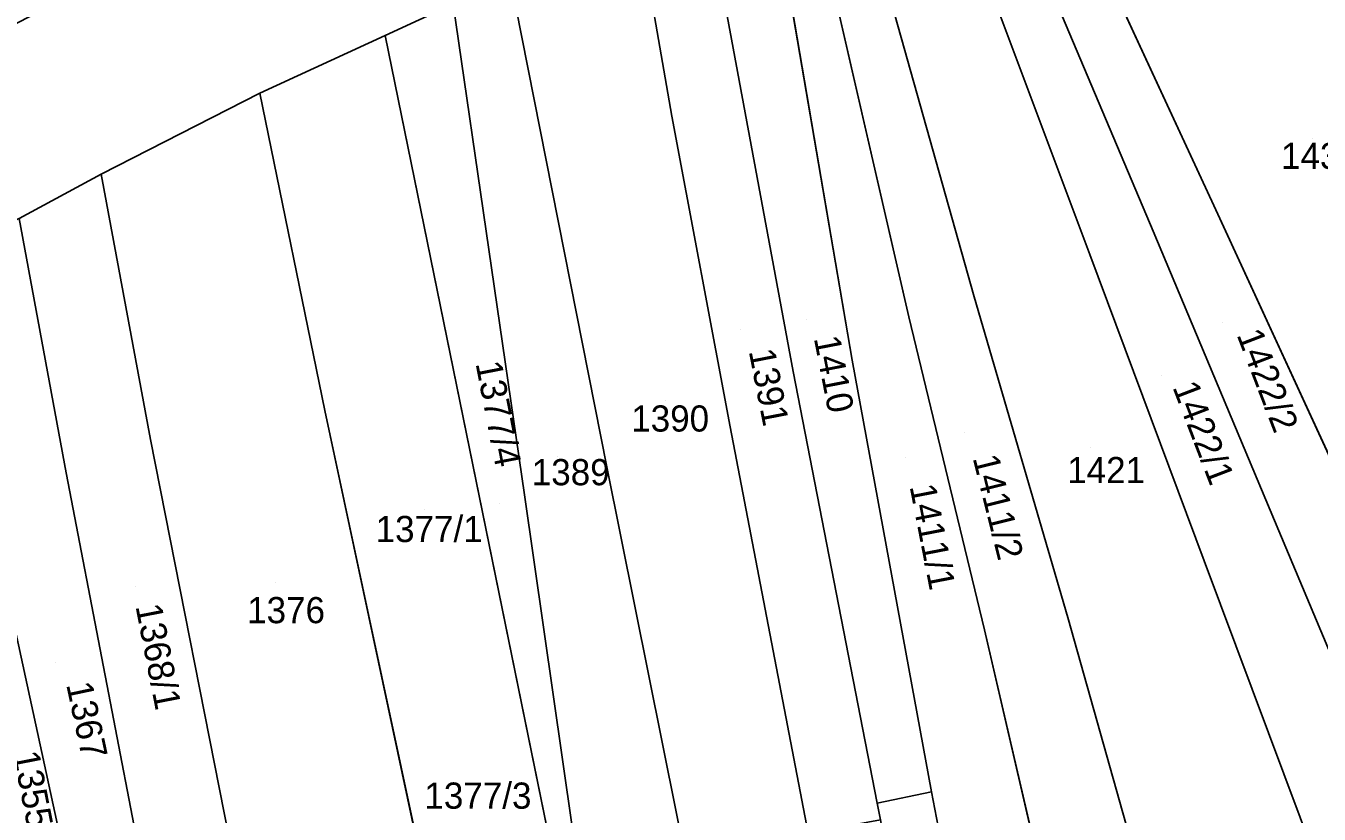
# Model space of a CAD drawing. Extents: x -263943 to -261149, y -1236934 to -1230686.
# Drawn here: x -262965.3 to -262866.5, y -1235234.3 to -1235174.1 of the extents above; entities that cross this region are included whole.
import ezdxf

# ---------------------------------------------------------------- set-up
doc = ezdxf.new("R2010")
doc.units = 0
for name, color, linetype in [('body_kn', 7, 'Continuous'), ('kladpar_druhypozemkov', 7, 'Continuous'), ('kladpar_hranice', 7, 'Continuous'), ('kladpar_parcelnecisla', 7, 'Continuous'), ('kladpar_plochy', 7, 'Continuous'), ('zuob_linie', 7, 'Continuous'), ('zuob_plochy', 7, 'Continuous')]:
    doc.layers.add(name, color=color, linetype=linetype)

msp = doc.modelspace()

# ---------------------------------------------------------------- linework, layer by layer
at = {"layer": 'body_kn'}
for p, q in [((-262937.88, -1235174.85), (-262937.88, -1235174.85)), ((-262947.44, -1235179.25), (-262947.44, -1235179.25)), ((-262915.95, -1235181.01), (-262915.95, -1235181.01)), ((-262959.57, -1235185.45), (-262959.57, -1235185.45)), ((-262874.53, -1235187.85), (-262874.53, -1235187.85)), ((-262879.19, -1235189.8), (-262879.19, -1235189.8)), ((-262884.03, -1235191.59), (-262884.03, -1235191.59)), ((-262892.85, -1235194.82), (-262892.85, -1235194.82)), ((-262897.86, -1235196.35), (-262897.86, -1235196.35)), ((-262902.18, -1235199.66), (-262902.18, -1235199.66)), ((-262906.68, -1235200.51), (-262906.68, -1235200.51)), ((-262906.68, -1235200.51), (-262906.68, -1235200.51)), ((-262942.49, -1235203.5), (-262942.49, -1235203.5)), ((-262911.51, -1235204.75), (-262911.51, -1235204.75)), ((-262955.81, -1235205.72), (-262955.81, -1235205.72)), ((-262920.93, -1235207.81), (-262920.93, -1235207.81)), ((-262962.26, -1235208.26), (-262962.26, -1235208.26)), ((-262927.21, -1235209.94), (-262927.21, -1235209.94)), ((-262869.58, -1235212.69), (-262869.58, -1235212.69)), ((-262869.58, -1235212.69), (-262869.58, -1235212.69)), ((-262875.27, -1235214.98), (-262875.27, -1235214.98)), ((-262875.27, -1235214.98), (-262875.27, -1235214.98)), ((-262885.7, -1235219.32), (-262885.7, -1235219.32)), ((-262892.06, -1235220.25), (-262892.06, -1235220.25)), ((-262896.12, -1235232.64), (-262896.12, -1235232.64)), ((-262900.28, -1235233.49), (-262900.28, -1235233.49))]:
    msp.add_line(p, q, dxfattribs=at)
at = {"layer": 'kladpar_druhypozemkov'}
for p, q in [((-262866.97, -1235182.75), (-262866.97, -1235182.75)), ((-262905.67, -1235196.55), (-262905.67, -1235196.55)), ((-262873.87, -1235196.75), (-262873.87, -1235196.75)), ((-262910.73, -1235197.31), (-262910.73, -1235197.31)), ((-262878.57, -1235200.85), (-262878.57, -1235200.85)), ((-262916.43, -1235202.71), (-262916.43, -1235202.71)), ((-262893.57, -1235205.15), (-262893.57, -1235205.15)), ((-262924.73, -1235207.01), (-262924.73, -1235207.01)), ((-262898.07, -1235207.06), (-262898.07, -1235207.06)), ((-262883.97, -1235206.35), (-262883.97, -1235206.35)), ((-262934.86, -1235211.05), (-262934.86, -1235211.05)), ((-262929.14, -1235210.62), (-262929.14, -1235210.62)), ((-262956.96, -1235216.92), (-262956.96, -1235216.92)), ((-262946.26, -1235216.65), (-262946.26, -1235216.65)), ((-262963.06, -1235222.75), (-262963.06, -1235222.75))]:
    msp.add_line(p, q, dxfattribs=at)
at = {"layer": 'kladpar_hranice'}
for points in [[(-262827.04, -1235120.76), (-262841.55, -1235127.8), (-262851.9, -1235132.72), (-262862.76, -1235137.9), (-262876.68, -1235145.2), (-262890.93, -1235152.5), (-262894.15, -1235154.37), (-262897.38, -1235155.9), (-262903.06, -1235158.61), (-262906.2, -1235160.06), (-262908.75, -1235161.24), (-262913.58, -1235163.45), (-262918.59, -1235165.91), (-262928.35, -1235170.33), (-262932.67, -1235172.45), (-262937.88, -1235174.85), (-262947.44, -1235179.25), (-262959.57, -1235185.45), (-262965.85, -1235188.84)], [(-262859.82, -1235219.8), (-262874.53, -1235187.85), (-262890.93, -1235152.5), (-262876.68, -1235145.2), (-262871.83, -1235155.88), (-262867.08, -1235165.97), (-262854.72, -1235192.37), (-262848.35, -1235205.97), (-262845.06, -1235213.01)], [(-262869.58, -1235212.69), (-262879.19, -1235189.8), (-262894.15, -1235154.37), (-262890.93, -1235152.5), (-262874.53, -1235187.85), (-262859.82, -1235219.8), (-262850.8, -1235239.21), (-262857.41, -1235241.68), (-262869.58, -1235212.69)], [(-262875.27, -1235214.98), (-262884.03, -1235191.59), (-262897.38, -1235155.9), (-262894.15, -1235154.37), (-262879.19, -1235189.8), (-262869.58, -1235212.69), (-262857.41, -1235241.68), (-262864.28, -1235244.4), (-262875.27, -1235214.98)], [(-262873.68, -1235261.11), (-262877.16, -1235249.46), (-262878.03, -1235246.53), (-262885.7, -1235219.32), (-262892.85, -1235194.82), (-262903.06, -1235158.61), (-262897.38, -1235155.9), (-262884.03, -1235191.59), (-262875.27, -1235214.98), (-262864.28, -1235244.4), (-262860.11, -1235255.33), (-262873.68, -1235261.11)], [(-262883.95, -1235248.5), (-262885.41, -1235248.99), (-262892.06, -1235220.25), (-262897.86, -1235196.35), (-262906.2, -1235160.06), (-262903.06, -1235158.61), (-262892.85, -1235194.82), (-262885.7, -1235219.32), (-262878.03, -1235246.53), (-262878.69, -1235246.75), (-262883.95, -1235248.5)], [(-262892.27, -1235254.43), (-262892.5, -1235253.11), (-262893.01, -1235250.21), (-262895.61, -1235235.27), (-262896.12, -1235232.64), (-262902.18, -1235199.66), (-262908.75, -1235161.24), (-262906.2, -1235160.06), (-262897.86, -1235196.35), (-262892.06, -1235220.25), (-262885.41, -1235248.99), (-262884.64, -1235251.79), (-262887.54, -1235252.79), (-262892.27, -1235254.43)], [(-262906.68, -1235200.51), (-262913.58, -1235163.45), (-262908.75, -1235161.24), (-262902.18, -1235199.66), (-262896.12, -1235232.64), (-262900.28, -1235233.49), (-262906.68, -1235200.51)], [(-262905.54, -1235235.78), (-262911.51, -1235204.75), (-262915.95, -1235181.01), (-262918.59, -1235165.91), (-262913.58, -1235163.45), (-262906.68, -1235200.51), (-262900.28, -1235233.49), (-262900.02, -1235234.76), (-262905.54, -1235235.78)], [(-262905.54, -1235235.78), (-262905.45, -1235237.31), (-262906.54, -1235245.62), (-262913.08, -1235246.95), (-262913.5, -1235244.69), (-262914.53, -1235239.61), (-262920.93, -1235207.81), (-262928.35, -1235170.33), (-262918.59, -1235165.91), (-262915.95, -1235181.01), (-262911.51, -1235204.75), (-262905.54, -1235235.78)], [(-262918.77, -1235241.65), (-262919.19, -1235242.58), (-262919.87, -1235243.6), (-262920.97, -1235244.28), (-262922.24, -1235244.6), (-262922.84, -1235240.46), (-262927.21, -1235209.94), (-262932.67, -1235172.45), (-262928.35, -1235170.33), (-262920.93, -1235207.81), (-262914.53, -1235239.61), (-262918.68, -1235240.71), (-262918.77, -1235241.65)], [(-262924.41, -1235240.71), (-262937.88, -1235174.85), (-262932.67, -1235172.45), (-262927.21, -1235209.94), (-262922.84, -1235240.46), (-262924.41, -1235240.71)], [(-262933.78, -1235244.2), (-262942.49, -1235203.5), (-262947.44, -1235179.25), (-262937.88, -1235174.85), (-262924.41, -1235240.71), (-262931.41, -1235241.83)], [(-262937.16, -1235260.06), (-262944.8, -1235258.38), (-262947.53, -1235248.03), (-262949.41, -1235238.11), (-262955.81, -1235205.72), (-262959.57, -1235185.45), (-262947.44, -1235179.25), (-262942.49, -1235203.5), (-262933.78, -1235244.2), (-262930.54, -1235258.62), (-262937.16, -1235260.06)], [(-262956.03, -1235240.83), (-262956.28, -1235239.22), (-262962.26, -1235208.26), (-262965.85, -1235188.84), (-262959.57, -1235185.45), (-262955.81, -1235205.72), (-262949.41, -1235238.11), (-262947.53, -1235248.03), (-262954.32, -1235249.65), (-262956.03, -1235240.83)], [(-262956.61, -1235250.24), (-262953.79, -1235260.67), (-262952.09, -1235260.25), (-262950.98, -1235265.25), (-262955.9, -1235266.36), (-262956.16, -1235266.36), (-262959.06, -1235253.55), (-262959.58, -1235251.01), (-262961.46, -1235241.85), (-262968.37, -1235210.13), (-262972.21, -1235191.56), (-262965.85, -1235188.84), (-262962.26, -1235208.26), (-262956.28, -1235239.22), (-262956.03, -1235240.83), (-262954.32, -1235249.65), (-262956.61, -1235250.24)], [(-262963.56, -1235254.15), (-262965.7, -1235242.87), (-262971.51, -1235212.94), (-262975.09, -1235193.85), (-262972.21, -1235191.56), (-262968.37, -1235210.13), (-262961.46, -1235241.85), (-262959.58, -1235251.01), (-262959.06, -1235253.55), (-262963.56, -1235254.15)], [(-262892.5, -1235253.11), (-262893.04, -1235253.19), (-262898.63, -1235254.06), (-262899.22, -1235254.15), (-262900.67, -1235245.97), (-262901.96, -1235246.21), (-262902.64, -1235242.4), (-262901.35, -1235242.16), (-262902.31, -1235236.71), (-262901.61, -1235236.57), (-262899.76, -1235236.2), (-262900.02, -1235234.76), (-262900.28, -1235233.49), (-262896.12, -1235232.64), (-262895.61, -1235235.27), (-262893.01, -1235250.21), (-262892.5, -1235253.11)]]:
    msp.add_lwpolyline(points, dxfattribs=at)
at = {"layer": 'kladpar_plochy'}
for p, q in [((-262874.53, -1235187.85), (-262890.93, -1235152.5)), ((-262906.2, -1235160.06), (-262897.86, -1235196.35)), ((-262902.18, -1235199.66), (-262908.75, -1235161.24)), ((-262947.44, -1235179.25), (-262937.88, -1235174.85)), ((-262937.88, -1235174.85), (-262924.41, -1235240.71)), ((-262942.49, -1235203.5), (-262947.44, -1235179.25)), ((-262859.82, -1235219.8), (-262874.53, -1235187.85)), ((-262897.86, -1235196.35), (-262892.06, -1235220.25)), ((-262896.12, -1235232.64), (-262902.18, -1235199.66)), ((-262933.78, -1235244.2), (-262942.49, -1235203.5)), ((-262892.06, -1235220.25), (-262885.41, -1235248.99)), ((-262895.61, -1235235.27), (-262896.12, -1235232.64))]:
    msp.add_line(p, q, dxfattribs=at)
msp.add_lwpolyline([(-262990.32, -1235186.25), (-262828.75, -1235104.02), (-262820.68, -1235117.7), (-262827.04, -1235120.76), (-262841.55, -1235127.8), (-262851.9, -1235132.72), (-262862.76, -1235137.9), (-262876.68, -1235145.2), (-262890.93, -1235152.5), (-262894.15, -1235154.37), (-262897.38, -1235155.9), (-262903.06, -1235158.61), (-262906.2, -1235160.06), (-262908.75, -1235161.24), (-262913.58, -1235163.45), (-262918.59, -1235165.91), (-262928.35, -1235170.33), (-262932.67, -1235172.45), (-262937.88, -1235174.85), (-262947.44, -1235179.25), (-262959.57, -1235185.45), (-262965.85, -1235188.84)], dxfattribs=at)
for points in [[(-262869.58, -1235212.69), (-262879.19, -1235189.8), (-262894.15, -1235154.37), (-262890.93, -1235152.5), (-262874.53, -1235187.85), (-262859.82, -1235219.8), (-262850.8, -1235239.21), (-262857.41, -1235241.68)], [(-262875.27, -1235214.98), (-262884.03, -1235191.59), (-262897.38, -1235155.9), (-262894.15, -1235154.37), (-262879.19, -1235189.8), (-262869.58, -1235212.69), (-262857.41, -1235241.68), (-262864.28, -1235244.4)], [(-262873.68, -1235261.11), (-262877.16, -1235249.46), (-262878.03, -1235246.53), (-262885.7, -1235219.32), (-262892.85, -1235194.82), (-262903.06, -1235158.61), (-262897.38, -1235155.9), (-262884.03, -1235191.59), (-262875.27, -1235214.98), (-262864.28, -1235244.4), (-262860.11, -1235255.33)], [(-262883.95, -1235248.5), (-262885.41, -1235248.99), (-262892.06, -1235220.25), (-262897.86, -1235196.35), (-262906.2, -1235160.06), (-262903.06, -1235158.61), (-262892.85, -1235194.82), (-262885.7, -1235219.32), (-262878.03, -1235246.53), (-262878.69, -1235246.75)], [(-262906.68, -1235200.51), (-262913.58, -1235163.45), (-262908.75, -1235161.24), (-262902.18, -1235199.66), (-262896.12, -1235232.64), (-262900.28, -1235233.49)], [(-262905.54, -1235235.78), (-262911.51, -1235204.75), (-262915.95, -1235181.01), (-262918.59, -1235165.91), (-262913.58, -1235163.45), (-262906.68, -1235200.51), (-262900.28, -1235233.49), (-262900.02, -1235234.76)], [(-262905.54, -1235235.78), (-262905.45, -1235237.31), (-262906.54, -1235245.62), (-262913.08, -1235246.95), (-262913.5, -1235244.69), (-262914.53, -1235239.61), (-262920.93, -1235207.81), (-262928.35, -1235170.33), (-262918.59, -1235165.91), (-262915.95, -1235181.01), (-262911.51, -1235204.75)], [(-262918.77, -1235241.65), (-262919.19, -1235242.58), (-262919.87, -1235243.6), (-262920.97, -1235244.28), (-262922.24, -1235244.6), (-262922.84, -1235240.46), (-262927.21, -1235209.94), (-262932.67, -1235172.45), (-262928.35, -1235170.33), (-262920.93, -1235207.81), (-262914.53, -1235239.61), (-262918.68, -1235240.71)], [(-262924.41, -1235240.71), (-262937.88, -1235174.85), (-262932.67, -1235172.45), (-262927.21, -1235209.94), (-262922.84, -1235240.46)], [(-262937.16, -1235260.06), (-262944.8, -1235258.38), (-262947.53, -1235248.03), (-262949.41, -1235238.11), (-262955.81, -1235205.72), (-262959.57, -1235185.45), (-262947.44, -1235179.25), (-262942.49, -1235203.5), (-262933.78, -1235244.2), (-262930.54, -1235258.62)], [(-262956.03, -1235240.83), (-262956.28, -1235239.22), (-262962.26, -1235208.26), (-262965.85, -1235188.84), (-262959.57, -1235185.45), (-262955.81, -1235205.72), (-262949.41, -1235238.11), (-262947.53, -1235248.03), (-262954.32, -1235249.65)], [(-262956.61, -1235250.24), (-262953.79, -1235260.67), (-262952.09, -1235260.25), (-262950.98, -1235265.25), (-262955.9, -1235266.36), (-262956.16, -1235266.36), (-262959.06, -1235253.55), (-262959.58, -1235251.01), (-262961.46, -1235241.85), (-262968.37, -1235210.13), (-262972.21, -1235191.56), (-262965.85, -1235188.84), (-262962.26, -1235208.26), (-262956.28, -1235239.22), (-262956.03, -1235240.83), (-262954.32, -1235249.65)], [(-262963.56, -1235254.15), (-262965.7, -1235242.87), (-262971.51, -1235212.94), (-262975.09, -1235193.85), (-262972.21, -1235191.56), (-262968.37, -1235210.13), (-262961.46, -1235241.85), (-262959.58, -1235251.01), (-262959.06, -1235253.55)], [(-262892.5, -1235253.11), (-262893.04, -1235253.19), (-262898.63, -1235254.06), (-262899.22, -1235254.15), (-262900.67, -1235245.97), (-262901.96, -1235246.21), (-262902.64, -1235242.4), (-262901.35, -1235242.16), (-262902.31, -1235236.71), (-262901.61, -1235236.57), (-262899.76, -1235236.2), (-262900.02, -1235234.76), (-262900.28, -1235233.49), (-262896.12, -1235232.64), (-262895.61, -1235235.27), (-262893.01, -1235250.21)]]:
    msp.add_lwpolyline(points, close=True, dxfattribs=at)
at = {"layer": 'zuob_linie'}
for points in [[(-262828.75, -1235104.02), (-262820.68, -1235117.7), (-262827.04, -1235120.76), (-262841.55, -1235127.8), (-262851.9, -1235132.72), (-262862.76, -1235137.9), (-262876.68, -1235145.2), (-262890.93, -1235152.5), (-262894.15, -1235154.37), (-262897.38, -1235155.9), (-262903.06, -1235158.61), (-262906.2, -1235160.06), (-262908.75, -1235161.24), (-262913.58, -1235163.45), (-262918.59, -1235165.91), (-262928.35, -1235170.33), (-262932.67, -1235172.45), (-262937.88, -1235174.85), (-262947.44, -1235179.25), (-262959.57, -1235185.45), (-262965.85, -1235188.84)], [(-262965.85, -1235188.84), (-262959.57, -1235185.45), (-262947.44, -1235179.25), (-262937.88, -1235174.85), (-262932.67, -1235172.45), (-262928.35, -1235170.33), (-262918.59, -1235165.91), (-262913.58, -1235163.45), (-262908.75, -1235161.24), (-262906.2, -1235160.06), (-262903.06, -1235158.61), (-262897.38, -1235155.9), (-262894.15, -1235154.37), (-262890.93, -1235152.5), (-262876.68, -1235145.2), (-262862.76, -1235137.9), (-262851.9, -1235132.72), (-262841.55, -1235127.8), (-262827.04, -1235120.76), (-262820.68, -1235117.7), (-262828.75, -1235104.02)]]:
    msp.add_lwpolyline(points, dxfattribs=at)
at = {"layer": 'zuob_plochy'}
for points in [[(-262828.75, -1235104.02), (-262820.68, -1235117.7), (-262827.04, -1235120.76), (-262841.55, -1235127.8), (-262851.9, -1235132.72), (-262862.76, -1235137.9), (-262876.68, -1235145.2), (-262890.93, -1235152.5), (-262894.15, -1235154.37), (-262897.38, -1235155.9), (-262903.06, -1235158.61), (-262906.2, -1235160.06), (-262908.75, -1235161.24), (-262913.58, -1235163.45), (-262918.59, -1235165.91), (-262928.35, -1235170.33), (-262932.67, -1235172.45), (-262937.88, -1235174.85), (-262947.44, -1235179.25), (-262959.57, -1235185.45), (-262965.85, -1235188.84)], [(-262965.85, -1235188.84), (-262959.57, -1235185.45), (-262947.44, -1235179.25), (-262937.88, -1235174.85), (-262932.67, -1235172.45), (-262928.35, -1235170.33), (-262918.59, -1235165.91), (-262913.58, -1235163.45), (-262908.75, -1235161.24), (-262906.2, -1235160.06), (-262903.06, -1235158.61), (-262897.38, -1235155.9), (-262894.15, -1235154.37), (-262890.93, -1235152.5), (-262876.68, -1235145.2), (-262862.76, -1235137.9), (-262851.9, -1235132.72), (-262841.55, -1235127.8), (-262827.04, -1235120.76), (-262820.68, -1235117.7), (-262828.75, -1235104.02)]]:
    msp.add_lwpolyline(points, dxfattribs=at)

# ---------------------------------------------------------------- texts
at = {"layer": 'kladpar_parcelnecisla'}
for s, p in [('1430', (-262869.404, -1235185.05)), ('1390', (-262919.064, -1235205.11)), ('1421', (-262885.748, -1235209.05)), ('1389', (-262926.664, -1235209.21)), ('1377/1', (-262938.599, -1235213.55)), ('1376', (-262948.416, -1235219.75)), ('1377/3', (-262934.871, -1235233.92))]:
    msp.add_text(s, height=2, dxfattribs=at).set_placement(p)
for s, rotation, p in [('1410', 281, (-262905.115, -1235197.971)), ('1422/2', 291, (-262872.818, -1235197.71)), ('1391', 281, (-262910.088, -1235198.961)), ('1377/4', 281, (-262930.97, -1235199.904)), ('1422/1', 291, (-262877.72, -1235201.713)), ('1411/2', 284, (-262892.977, -1235207.124)), ('1411/1', 281, (-262897.795, -1235209.298)), ('1368/1', 281, (-262956.956, -1235218.452)), ('1367', 282, (-262962.251, -1235224.433)), ('1355', 281, (-262966.317, -1235229.691))]:
    msp.add_text(s, height=2, rotation=rotation, dxfattribs=at).set_placement(p)

doc.saveas('drawing.dxf')
